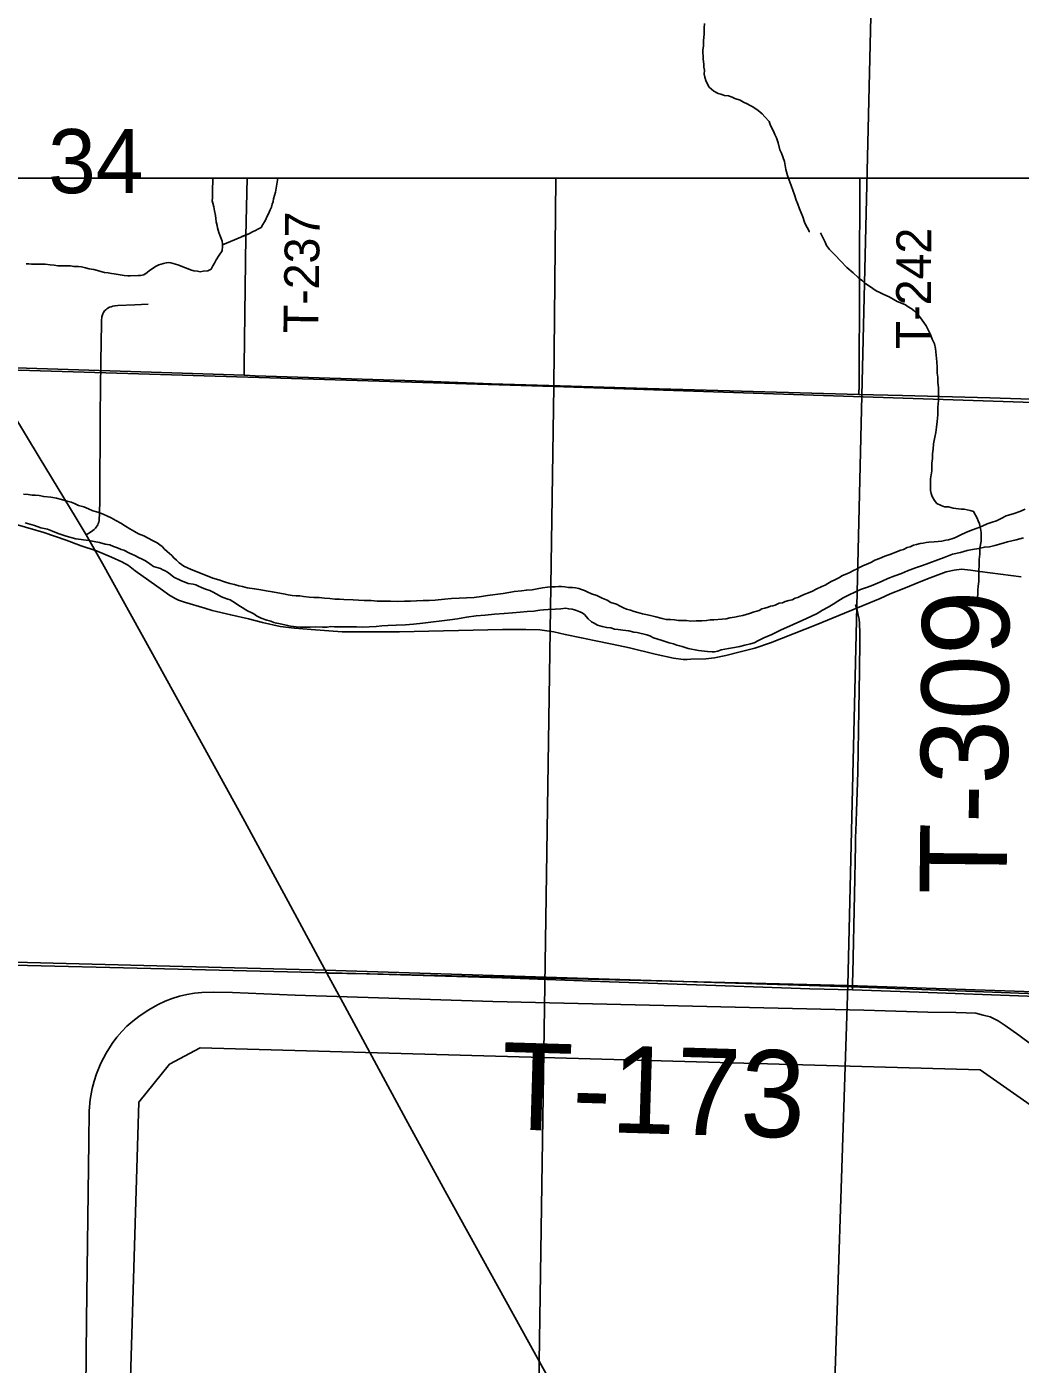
# Model space of a CAD drawing. Extents: x 0 to 68, y 0 to 52.9.
# Drawn here: x 47.718 to 48.575, y 37.512 to 38.666 of the extents above; entities that cross this region are included whole.
import ezdxf

# ---------------------------------------------------------------- set-up
doc = ezdxf.new("R2010")
doc.units = 0
for name, color, linetype in [('Default', 7, 'Continuous'), ('GM_X_Minor_Lake', 7, 'Continuous'), ('GM_X_Minor_River', 7, 'Continuous'), ('GM_X_State_Route', 7, 'Continuous'), ('GM_X_Township', 7, 'Continuous'), ('GM_X_Township_Road', 7, 'Continuous'), ('GM_X_Township_Road_Text', 7, 'Continuous')]:
    doc.layers.add(name, color=color, linetype=linetype)

msp = doc.modelspace()

# ---------------------------------------------------------------- linework, layer by layer
at = {"layer": 'Default'}
msp.add_line((42.2581, 38.5351), (49.6501, 38.5351), dxfattribs=at)
for points in [[(48.4576, 39.1473), (48.4264, 37.8391), (47.106, 37.8711), (47.1278, 39.183)], [(49.764, 39.105), (49.7457, 37.7942), (48.4264, 37.8391), (48.4576, 39.1473)], [(47.1078, 38.3881), (48.1729, 38.3556), (48.157, 37.3036), (47.0974, 37.332)], [(48.1729, 38.3556), (49.2232, 38.3205), (49.1976, 37.2693), (48.157, 37.3036)], [(47.0815, 37.8719), (47.106, 37.8711), (48.4264, 37.8391), (48.3843, 36.5523), (47.0429, 36.5865)], [(48.4264, 37.8391), (49.7457, 37.7942), (49.6996, 36.5084), (48.3843, 36.5523)]]:
    msp.add_lwpolyline(points, close=True, dxfattribs=at)
for points in [[(48.1746, 38.5351), (48.1729, 38.3556), (47.1078, 38.3881), (47.1099, 38.5351)], [(47.9044, 38.1832), (47.9012, 38.1837), (47.8976, 38.1849), (47.8936, 38.1858), (47.8888, 38.187), (47.884, 38.1887), (47.8787, 38.1904), (47.8739, 38.1924), (47.8603, 38.1978), (47.8539, 38.2007), (47.8499, 38.2036), (47.8475, 38.2057), (47.8451, 38.2077), (47.8435, 38.2097), (47.8415, 38.2114), (47.8396, 38.2134), (47.8372, 38.2154), (47.8352, 38.2175), (47.8332, 38.2191), (47.8308, 38.2207), (47.8268, 38.2228), (47.8232, 38.2249), (47.8192, 38.2269), (47.8148, 38.2286), (47.8112, 38.2306), (47.8072, 38.2327), (47.8036, 38.2352), (47.7996, 38.2376), (47.7952, 38.2401), (47.7912, 38.2422), (47.788, 38.2438), (47.7844, 38.2455), (47.7796, 38.2471), (47.7755, 38.2484), (47.7715, 38.25), (47.7675, 38.2517), (47.7631, 38.253), (47.7595, 38.2546), (47.7567, 38.2559), (47.7531, 38.2567), (47.7483, 38.258), (47.7439, 38.2592), (47.739, 38.2601), (47.733, 38.2606), (47.729, 38.2615), (47.7258, 38.2619), (47.7229, 38.2619), (47.7197, 38.2624), (47.7157, 38.2628)], [(48.5793, 38.2499), (48.5748, 38.2479), (48.57, 38.246), (48.5631, 38.244), (48.5586, 38.2417), (48.5546, 38.2397), (48.5509, 38.2386), (48.5465, 38.237), (48.5424, 38.2351), (48.538, 38.2335), (48.5331, 38.2316), (48.5283, 38.2296), (48.5238, 38.2277), (48.5193, 38.2253), (48.5169, 38.2246), (48.5133, 38.2234), (48.5109, 38.223), (48.5076, 38.2223), (48.5044, 38.2219), (48.5008, 38.2216), (48.4963, 38.2212), (48.4939, 38.2209), (48.4915, 38.2205), (48.4887, 38.2201), (48.4858, 38.2194), (48.483, 38.2186), (48.4802, 38.2174), (48.4777, 38.2166), (48.4745, 38.2151), (48.4721, 38.2143), (48.4628, 38.2108), (48.4583, 38.2093), (48.4539, 38.2073), (48.4498, 38.2058), (48.447, 38.2042), (48.4437, 38.2026), (48.4401, 38.2011), (48.4364, 38.1995), (48.434, 38.1979), (48.4312, 38.1968), (48.4283, 38.1952), (48.4255, 38.194), (48.4218, 38.1925), (48.4186, 38.1905), (48.4153, 38.1889), (48.4121, 38.1874), (48.4093, 38.1858), (48.4068, 38.1842), (48.404, 38.1831), (48.3991, 38.1807), (48.3959, 38.1791), (48.3926, 38.1776), (48.3894, 38.1764), (48.3862, 38.1749), (48.3833, 38.1737), (48.3809, 38.1729), (48.3785, 38.1717), (48.3756, 38.171), (48.3724, 38.1702), (48.37, 38.169), (48.3671, 38.1687), (48.3639, 38.1671), (48.3619, 38.1663), (48.3599, 38.166), (48.3578, 38.1652), (48.355, 38.1644), (48.3522, 38.1637), (48.3501, 38.1625), (48.3481, 38.1617), (48.3457, 38.1613)], [(47.717, 38.2379), (47.725, 38.2358), (47.7306, 38.2337), (47.7363, 38.2324), (47.7407, 38.2308), (47.7455, 38.2287), (47.7523, 38.2266), (47.7607, 38.2241), (47.772, 38.2227), (47.7764, 38.2219), (47.7812, 38.221), (47.7861, 38.2197), (47.7901, 38.2189), (47.7933, 38.2176), (47.7965, 38.2164), (47.7997, 38.2151), (47.8021, 38.2143), (47.8069, 38.2118), (47.8089, 38.211), (47.8117, 38.2097), (47.8153, 38.2077), (47.8173, 38.2069), (47.8209, 38.2052), (47.8245, 38.2027), (47.8277, 38.2003), (47.8337, 38.1986), (47.8357, 38.1974), (47.8377, 38.1965), (47.8397, 38.1953), (47.8421, 38.1937), (47.8453, 38.1912), (47.8513, 38.1883), (47.8577, 38.1858), (47.8618, 38.185), (47.8642, 38.1845), (47.8666, 38.1833), (47.869, 38.1821), (47.8726, 38.1808), (47.8762, 38.1796), (47.879, 38.1783), (47.8818, 38.1767)], [(48.3332, 38.1314), (48.3377, 38.1325), (48.3425, 38.1336), (48.3458, 38.1344), (48.3494, 38.1364), (48.3539, 38.1387), (48.3608, 38.1418), (48.3685, 38.1454), (48.3794, 38.1504), (48.3875, 38.1539), (48.3944, 38.1571), (48.4001, 38.1598), (48.4045, 38.1626), (48.4094, 38.1653), (48.4139, 38.1677), (48.4179, 38.1704), (48.4224, 38.1732), (48.4277, 38.1759), (48.4325, 38.1783), (48.4374, 38.1806), (48.4435, 38.1825), (48.4479, 38.1841), (48.452, 38.186), (48.456, 38.1876), (48.4609, 38.1899), (48.467, 38.1923), (48.4726, 38.1942), (48.4779, 38.1966), (48.4848, 38.1993), (48.4908, 38.2012), (48.5095, 38.2082), (48.5167, 38.2109), (48.5236, 38.2124), (48.5293, 38.214), (48.5341, 38.2151), (48.5394, 38.2158), (48.5442, 38.217), (48.5487, 38.2173), (48.5531, 38.2185), (48.5584, 38.22), (48.564, 38.2215), (48.5717, 38.2234), (48.5778, 38.225)], [(48.3457, 38.1613), (48.3417, 38.1598), (48.3388, 38.159), (48.336, 38.1582), (48.3328, 38.1575), (48.3287, 38.1567), (48.3247, 38.156), (48.3215, 38.1552), (48.3182, 38.1549), (48.311, 38.1542), (48.3077, 38.1542), (48.3045, 38.1538), (48.3005, 38.1535), (48.2956, 38.1535), (48.2912, 38.1532), (48.2872, 38.1537), (48.2836, 38.1537), (48.2803, 38.1538), (48.2771, 38.1542), (48.2735, 38.1546), (48.2699, 38.1547), (48.2663, 38.1555), (48.261, 38.1568), (48.2574, 38.1577), (48.2538, 38.1585), (48.2494, 38.1594), (48.2454, 38.1606), (48.2422, 38.1615), (48.239, 38.1627), (48.2357, 38.1636), (48.2329, 38.1648), (48.2301, 38.1661), (48.2269, 38.1677), (48.2221, 38.1694), (48.2189, 38.1714), (48.2145, 38.1731), (48.2101, 38.1752), (48.2053, 38.1768), (48.2017, 38.1785), (48.1993, 38.1797), (48.1969, 38.1806), (48.1945, 38.1814), (48.1917, 38.1818), (48.1888, 38.1823), (48.1856, 38.1823), (48.1824, 38.1828), (48.1796, 38.1832), (48.1768, 38.1832), (48.174, 38.1829), (48.1707, 38.1829), (48.1675, 38.1826), (48.1631, 38.1818), (48.1586, 38.1811), (48.1542, 38.1803), (48.1493, 38.18), (48.1449, 38.1792), (48.1389, 38.1789), (48.134, 38.1778), (48.1292, 38.177), (48.1158, 38.1752), (48.1106, 38.1745), (48.1041, 38.1737), (48.0977, 38.1734), (48.0912, 38.1731), (48.0848, 38.1728), (48.0787, 38.1721), (48.0707, 38.1714), (48.0654, 38.171), (48.0602, 38.1711), (48.0545, 38.1708), (48.0493, 38.1705), (48.0441, 38.1705), (48.038, 38.1702), (48.032, 38.1703), (48.0263, 38.1704), (48.0207, 38.1704), (48.0155, 38.1709), (48.0094, 38.171), (48.0046, 38.1714), (47.9998, 38.1715), (47.9917, 38.172), (47.9881, 38.1721), (47.9841, 38.1721), (47.9796, 38.1726), (47.9752, 38.173), (47.9704, 38.1735), (47.966, 38.1736), (47.9619, 38.174), (47.9571, 38.1745), (47.9539, 38.1749), (47.9507, 38.175), (47.9474, 38.1754), (47.9438, 38.1759), (47.9398, 38.1767), (47.935, 38.1776), (47.9302, 38.1784), (47.9249, 38.1793), (47.9201, 38.1802), (47.9149, 38.1811), (47.9085, 38.1819), (47.9044, 38.1832)], [(47.8818, 38.1767), (47.8862, 38.1742), (47.891, 38.1725), (47.8938, 38.1717), (47.8962, 38.1701), (47.9002, 38.1676), (47.9022, 38.166), (47.9046, 38.1647), (47.9066, 38.1631), (47.9094, 38.1618), (47.9118, 38.1606), (47.9142, 38.1594), (47.9166, 38.1577), (47.9206, 38.1557), (47.9254, 38.154), (47.929, 38.1531), (47.9314, 38.1519), (47.9338, 38.1515), (47.9359, 38.1511), (47.9395, 38.1502), (47.9435, 38.1493), (47.9459, 38.1489), (47.9483, 38.1485), (47.9507, 38.1484), (47.9539, 38.148), (47.9584, 38.1479), (47.9628, 38.1479), (47.9676, 38.1482), (47.9733, 38.1481), (47.9773, 38.1481), (47.9805, 38.1485), (47.9838, 38.1484), (47.9878, 38.1484), (47.9922, 38.1483), (47.9971, 38.1482), (48.0027, 38.1482), (48.0075, 38.1481), (48.0136, 38.1484), (48.0196, 38.1487), (48.0245, 38.1491), (48.0297, 38.1494), (48.037, 38.1497), (48.045, 38.15), (48.0519, 38.1507), (48.0599, 38.1514), (48.0833, 38.1543), (48.0898, 38.1551), (48.0975, 38.1566), (48.106, 38.1577), (48.1136, 38.1584), (48.1217, 38.1591), (48.1301, 38.1597), (48.1374, 38.1605), (48.1439, 38.1608), (48.1499, 38.1615), (48.1556, 38.1618), (48.1608, 38.1626), (48.164, 38.1629), (48.1681, 38.1633), (48.1741, 38.1636), (48.1789, 38.1639), (48.1834, 38.1643), (48.1858, 38.1638), (48.1886, 38.1634), (48.1906, 38.163), (48.1926, 38.1625), (48.1954, 38.1613), (48.1974, 38.1605), (48.1994, 38.1588), (48.2026, 38.1552), (48.2054, 38.1527), (48.2078, 38.1515), (48.2106, 38.1498), (48.2146, 38.1486), (48.2186, 38.1477), (48.2222, 38.1473), (48.2251, 38.1464), (48.2283, 38.146), (48.2323, 38.1455), (48.2375, 38.1447), (48.2419, 38.1438), (48.2448, 38.1434), (48.2532, 38.1413), (48.2556, 38.1404), (48.2588, 38.1388), (48.2656, 38.1367), (48.2724, 38.1346), (48.2761, 38.1337), (48.2789, 38.1325), (48.2813, 38.132), (48.2837, 38.1312), (48.2889, 38.1295), (48.2977, 38.1278), (48.3054, 38.1269), (48.3094, 38.1268), (48.3114, 38.1268), (48.3142, 38.1272), (48.3171, 38.1284), (48.3235, 38.1295), (48.3288, 38.1306), (48.3332, 38.1314)]]:
    msp.add_lwpolyline(points, dxfattribs=at)
at = {"layer": 'GM_X_Minor_Lake'}
for points in [[(48.3162, 36.9097), (48.351, 36.9237), (48.8029, 36.9125), (48.8499, 36.8995), (48.8909, 36.9584), (48.9085, 37.6151), (48.8923, 37.6463), (48.8619, 37.6647), (48.7746, 37.6691), (48.6699, 37.6757), (48.5405, 37.7662), (47.868, 37.7851), (47.8416, 37.771)], [(47.8416, 37.771), (47.868, 37.7851), (48.5405, 37.7662), (48.6699, 37.6757), (48.7746, 37.6691), (48.8619, 37.6647), (48.8923, 37.6463), (48.9085, 37.6151), (48.8909, 36.9584)], [(47.8416, 37.771), (47.815, 37.7384), (47.8026, 37.3287), (47.796, 37.2496), (47.7589, 37.1883), (47.7324, 37.0689), (47.7697, 36.8257), (47.8423, 36.709), (47.9371, 36.6186), (48.25, 36.4561), (48.268, 36.474), (48.2756, 36.8194), (48.2868, 36.8816), (48.3162, 36.9097)], [(47.8026, 37.3287), (47.815, 37.7384), (47.8416, 37.771)]]:
    msp.add_lwpolyline(points, dxfattribs=at)
at = {"layer": 'GM_X_Minor_River'}
for points in [[(48.3027, 38.6686), (48.3026, 38.6646), (48.3026, 38.6596), (48.302, 38.6536), (48.3019, 38.6491), (48.3014, 38.646), (48.3018, 38.638), (48.3022, 38.6335), (48.3022, 38.631), (48.3027, 38.6285), (48.3026, 38.6249), (48.3031, 38.6224), (48.3041, 38.6194), (48.305, 38.6169), (48.307, 38.6138), (48.311, 38.6103), (48.3145, 38.6082), (48.317, 38.6077), (48.32, 38.6066), (48.3235, 38.6061), (48.3266, 38.605), (48.3291, 38.604), (48.3336, 38.6024), (48.3366, 38.6009), (48.3396, 38.5993), (48.3421, 38.5978), (48.3446, 38.5968), (48.3491, 38.5937), (48.3526, 38.5906), (48.355, 38.5881), (48.3585, 38.584), (48.3595, 38.5815), (48.361, 38.5785), (48.3624, 38.5759), (48.3634, 38.5729), (48.3649, 38.5699), (48.3663, 38.5658), (48.3678, 38.5598), (48.3692, 38.5568), (48.3717, 38.5497), (48.3731, 38.5426), (48.3745, 38.5376), (48.376, 38.5336), (48.3775, 38.529), (48.3789, 38.525), (48.3804, 38.521), (48.3818, 38.5164), (48.3833, 38.5129), (48.3848, 38.5088), (48.3862, 38.5053), (48.3877, 38.5018), (48.3891, 38.4972), (48.3906, 38.4942), (48.3921, 38.4912), (48.3931, 38.4891), (48.3936, 38.4891)], [(47.7914, 38.4531), (47.7938, 38.4527), (47.7971, 38.4522), (47.8023, 38.4513), (47.8055, 38.4509), (47.8075, 38.4509), (47.8144, 38.4512), (47.8164, 38.4512), (47.8192, 38.4519), (47.8221, 38.4539), (47.8241, 38.4555), (47.8265, 38.457), (47.8294, 38.459), (47.8322, 38.4606), (47.8342, 38.461), (47.8363, 38.4617), (47.8387, 38.4621), (47.8407, 38.4625), (47.8427, 38.4621), (47.8447, 38.4616), (47.8467, 38.4612), (47.8487, 38.4604), (47.8511, 38.4595), (47.8531, 38.4587), (47.8575, 38.457), (47.8596, 38.4562), (47.8624, 38.4554), (47.8656, 38.4549), (47.868, 38.4545), (47.8704, 38.4549), (47.8744, 38.4552), (47.8773, 38.4568), (47.8789, 38.4596), (47.8802, 38.462), (47.8818, 38.4648), (47.8843, 38.4687), (47.8868, 38.4727), (47.8872, 38.4767), (47.8872, 38.4787), (47.8869, 38.4808), (47.8861, 38.4832), (47.8849, 38.486), (47.8841, 38.4884), (47.8834, 38.4905), (47.883, 38.4925), (47.8826, 38.4945), (47.8818, 38.4977), (47.8815, 38.5005), (47.8811, 38.5029), (47.8803, 38.507), (47.8796, 38.5106), (47.8788, 38.5138), (47.8784, 38.5158), (47.8785, 38.5182), (47.8785, 38.5215), (47.8785, 38.5235), (47.8787, 38.5351)], [(47.8872, 38.4778), (47.9099, 38.4873), (47.9038, 38.485), (47.9099, 38.4873), (47.9136, 38.4893), (47.9156, 38.49), (47.9176, 38.4912), (47.9204, 38.4928), (47.9221, 38.4952), (47.9233, 38.4976), (47.9246, 38.4996), (47.9254, 38.502), (47.9266, 38.5039), (47.9275, 38.5059), (47.9283, 38.5079), (47.9295, 38.5103), (47.93, 38.5127), (47.9308, 38.5151), (47.9312, 38.5175), (47.9321, 38.5203), (47.9329, 38.5231), (47.9348, 38.5351)], [(48.4029, 38.4881), (48.407, 38.4799), (48.408, 38.4773), (48.4105, 38.4738), (48.4155, 38.4688), (48.42, 38.4638), (48.4255, 38.4582), (48.431, 38.4537), (48.4355, 38.4497), (48.439, 38.4466), (48.442, 38.4441), (48.445, 38.4421), (48.448, 38.4401), (48.451, 38.4381), (48.454, 38.4366), (48.4576, 38.435), (48.4621, 38.433), (48.4656, 38.431), (48.4691, 38.429), (48.4726, 38.4275), (48.4761, 38.426), (48.4786, 38.4244), (48.4811, 38.4229), (48.4836, 38.4209), (48.4871, 38.4174), (48.4891, 38.4149), (48.4921, 38.4108), (48.4941, 38.4078), (48.4956, 38.4043), (48.4976, 38.4003), (48.4991, 38.3963), (48.5011, 38.3923), (48.5021, 38.3882), (48.5031, 38.3767), (48.5036, 38.3722), (48.5036, 38.3672), (48.504, 38.3637), (48.504, 38.3591), (48.5045, 38.3546), (48.5045, 38.3496), (48.5045, 38.3436), (48.504, 38.3376), (48.504, 38.331), (48.5035, 38.3255), (48.5029, 38.3205), (48.5024, 38.316), (48.5014, 38.312), (48.5004, 38.306), (48.4999, 38.3015), (48.4994, 38.2975), (48.4994, 38.2934), (48.4989, 38.2894), (48.4989, 38.2859), (48.4988, 38.2829), (48.4983, 38.2794), (48.4978, 38.2759), (48.4978, 38.2724), (48.4978, 38.2699), (48.4978, 38.2659), (48.4983, 38.2633), (48.4993, 38.2608), (48.5013, 38.2573), (48.5033, 38.2548), (48.5068, 38.2528), (48.5098, 38.2518), (48.5133, 38.2518), (48.5173, 38.2507), (48.5218, 38.2502), (48.5244, 38.2497), (48.5269, 38.2497), (48.5294, 38.2492), (48.5319, 38.2487), (48.5349, 38.2477), (48.5379, 38.2421), (48.5389, 38.2396), (48.5399, 38.2371), (48.5409, 38.2331), (48.5414, 38.2296), (48.5414, 38.2261), (48.5414, 38.2221), (48.5403, 38.2161), (48.5403, 38.211), (48.5398, 38.2065), (48.5398, 38.2015), (48.5393, 38.197), (48.5393, 38.192), (48.5393, 38.1875), (48.5388, 38.1834), (48.5387, 38.1799), (48.5387, 38.1764), (48.5382, 38.1739), (48.5382, 38.1709), (48.5377, 38.1699)], [(47.7178, 38.4613), (47.7202, 38.4613), (47.7226, 38.4612), (47.7247, 38.4612), (47.7267, 38.4612), (47.7295, 38.4611), (47.7319, 38.4611), (47.7343, 38.4611), (47.7387, 38.4606), (47.742, 38.4602), (47.7452, 38.4597), (47.7492, 38.4597), (47.7528, 38.4596), (47.7561, 38.4596), (47.7589, 38.4591), (47.7629, 38.4591), (47.7657, 38.4587), (47.7689, 38.4578), (47.7721, 38.457), (47.7762, 38.4565), (47.7794, 38.4557), (47.7822, 38.4548), (47.7854, 38.454), (47.7886, 38.4535), (47.7914, 38.4531)]]:
    msp.add_lwpolyline(points, dxfattribs=at)
at = {"layer": 'GM_X_State_Route'}
for points in [[(46.8994, 38.397), (46.9401, 38.3952), (47.0125, 38.3924), (47.0483, 38.3912), (47.0711, 38.3904), (47.0908, 38.3896), (47.1101, 38.3893), (47.191, 38.3866), (47.25, 38.3847), (47.332, 38.3824), (47.3763, 38.3814), (47.3976, 38.3809), (47.4961, 38.378), (47.7093, 38.3716), (47.8077, 38.3685), (47.9059, 38.3652), (47.9153, 38.3649)], [(47.6717, 38.3895), (47.7291, 38.2947), (47.761, 38.242), (47.7695, 38.2276), (47.7838, 38.203), (47.8254, 38.1275), (47.8473, 38.088), (47.9046, 37.9836), (47.9437, 37.9115), (47.9772, 37.8497), (47.9926, 37.8212), (48.0452, 37.7237), (48.0791, 37.6615), (48.177, 37.4849)], [(47.9153, 38.3649), (48.0537, 38.3604), (48.1192, 38.3578), (48.1783, 38.356), (48.2537, 38.3539), (48.436, 38.3488), (48.4735, 38.3478), (48.549, 38.3457), (48.6113, 38.3437), (48.6956, 38.341)]]:
    msp.add_lwpolyline(points, dxfattribs=at)
at = {"layer": 'GM_X_Township'}
for points in [[(50.3451, 37.7743), (49.87, 37.7873), (49.7424, 37.7891), (49.0919, 37.8129), (48.4292, 37.8378), (47.9758, 37.8521), (47.0934, 37.8749), (46.4354, 37.887), (45.7815, 37.9075), (45.7636, 37.9078), (44.7776, 37.9316), (44.1214, 37.9431), (43.3203, 37.9479), (43.3145, 37.9477), (43.1323, 37.9511), (43.1372, 38.1253), (43.1394, 38.1865), (43.1395, 38.194), (43.1504, 38.6162), (43.1581, 38.8961)], [(44.7776, 37.9316), (45.7636, 37.9078), (45.7815, 37.9075), (46.4354, 37.887), (47.0934, 37.8749), (47.9758, 37.8521), (48.4292, 37.8378), (49.0919, 37.8129), (49.7424, 37.7891), (49.7157, 36.9972), (49.7077, 36.748), (49.6951, 36.1805), (49.6872, 35.8521), (49.6545, 34.5254), (49.6326, 33.8658), (49.6189, 33.2067), (49.6098, 32.7683)]]:
    msp.add_lwpolyline(points, dxfattribs=at)
at = {"layer": 'GM_X_Township_Road'}
for points in [[(47.9059, 38.3652), (47.906, 38.3735), (47.9074, 38.4851), (47.9084, 38.5351)], [(48.436, 38.3488), (48.4361, 38.3569), (48.4369, 38.5351)], [(47.7695, 38.2276), (47.7733, 38.2299), (47.7754, 38.2314), (47.7764, 38.2323), (47.7776, 38.2335), (47.7782, 38.2342), (47.779, 38.2354), (47.7796, 38.2363), (47.7801, 38.2375), (47.7804, 38.2386), (47.7807, 38.2401), (47.7809, 38.2421), (47.7811, 38.2445), (47.7811, 38.2473), (47.7813, 38.2566), (47.7813, 38.2613), (47.7814, 38.2788), (47.7818, 38.3082), (47.7818, 38.3311), (47.7822, 38.3771), (47.7827, 38.4099), (47.7828, 38.4123), (47.7829, 38.4132), (47.783, 38.4147), (47.7832, 38.4157), (47.7836, 38.4173), (47.784, 38.4183), (47.7845, 38.4194), (47.7854, 38.4207), (47.7865, 38.4218), (47.7874, 38.4225), (47.7884, 38.4232), (47.7896, 38.4239), (47.7912, 38.4244), (47.7927, 38.4248), (47.7946, 38.4252), (47.7968, 38.4254), (47.8116, 38.4261), (47.8231, 38.4265)], [(47.7105, 38.2363), (47.733, 38.2297), (47.7523, 38.2231), (47.7654, 38.2181), (47.7786, 38.2137), (47.7915, 38.2085), (47.8004, 38.2043), (47.8061, 38.2011), (47.8118, 38.1965), (47.8353, 38.1799), (47.8408, 38.176), (47.8464, 38.1727), (47.8493, 38.1714), (47.8544, 38.1696), (47.872, 38.1643), (47.8783, 38.1624), (47.8943, 38.1585), (47.9096, 38.1552), (47.9216, 38.1521), (47.937, 38.1486), (47.9494, 38.1471), (47.9637, 38.1459), (47.9903, 38.144), (48.0158, 38.144), (48.0398, 38.144), (48.1287, 38.146), (48.1488, 38.146), (48.1608, 38.1456), (48.1729, 38.1439), (48.1828, 38.1418), (48.1967, 38.1387), (48.2076, 38.1365), (48.2233, 38.1332), (48.2381, 38.1301), (48.2604, 38.1248), (48.2762, 38.1212), (48.2845, 38.1201), (48.288, 38.12), (48.2912, 38.1203), (48.3041, 38.1206), (48.3114, 38.1215), (48.3211, 38.1235), (48.3336, 38.1266), (48.3462, 38.1299), (48.3599, 38.1346), (48.3992, 38.15), (48.4542, 38.1727), (48.4631, 38.1767), (48.4746, 38.1813), (48.4846, 38.1855), (48.4952, 38.1897), (48.5043, 38.1932), (48.5112, 38.1956), (48.5182, 38.1972), (48.5244, 38.198), (48.5321, 38.1972), (48.5403, 38.1959), (48.5758, 38.1914)], [(48.4304, 37.8352), (48.4305, 37.8419), (48.4307, 37.8496), (48.4321, 37.9174), (48.433, 37.9601), (48.4332, 37.9659), (48.4336, 37.9798), (48.434, 37.9897), (48.4346, 38.0053), (48.4351, 38.0233), (48.4358, 38.0767), (48.4364, 38.1104), (48.4368, 38.1366), (48.4369, 38.1429), (48.4365, 38.1511), (48.4361, 38.155), (48.4355, 38.1584), (48.4344, 38.1627), (48.433, 38.1676)], [(47.9772, 37.8497), (48.0113, 37.8491), (48.1285, 37.8457), (48.2209, 37.842), (48.3127, 37.8391), (48.3936, 37.8362), (48.4304, 37.8352)], [(48.4304, 37.8352), (48.4879, 37.8331), (48.5813, 37.8299), (48.6704, 37.8267), (48.7553, 37.8236), (48.8435, 37.8206), (48.9348, 37.8177), (49.0252, 37.8147), (49.0783, 37.8129), (49.0928, 37.812)], [(47.7692, 37.4912), (47.7698, 37.5503), (47.7718, 37.7045), (47.7723, 37.7308), (47.7731, 37.7406), (47.7748, 37.7502), (47.7765, 37.7566), (47.7785, 37.7628), (47.7823, 37.7719), (47.7869, 37.7806), (47.7921, 37.789), (47.796, 37.7943), (47.8003, 37.7992), (47.8048, 37.8039), (47.8098, 37.8082), (47.815, 37.8123), (47.8231, 37.8178), (47.8317, 37.8226), (47.8377, 37.8254), (47.8438, 37.8277), (47.85, 37.8297), (47.8564, 37.8312), (47.8629, 37.8323), (47.8694, 37.8329), (47.8793, 37.8333), (47.8957, 37.833), (47.9499, 37.8306), (48.0307, 37.8279), (48.1203, 37.8253), (48.1814, 37.8237), (48.4403, 37.8177), (48.4955, 37.8161), (48.5195, 37.8158), (48.5284, 37.8154), (48.5369, 37.815), (48.5431, 37.8135), (48.5493, 37.8119), (48.5562, 37.8084), (48.562, 37.8046), (48.574, 37.7961), (48.5964, 37.7795)]]:
    msp.add_lwpolyline(points, dxfattribs=at)

# ---------------------------------------------------------------- texts
at = {"layer": 'Default'}
msp.add_text('34', height=0.05525, rotation=0, dxfattribs=at).set_placement((47.7368, 38.5223))
at = {"layer": 'GM_X_Township_Road_Text'}
for s, height, rotation, p in [('T-237', 0.03, 89.1696, (47.9697, 38.4013)), ('T-242', 0.03, 89.7193, (48.4979, 38.3876)), ('T-309', 0.075, 89.4372, (48.5633, 37.9173)), ('T-173', 0.075, 358.3152, (48.1268, 37.7151))]:
    msp.add_text(s, height=height, rotation=rotation, dxfattribs=at).set_placement(p)

doc.saveas('drawing.dxf')
